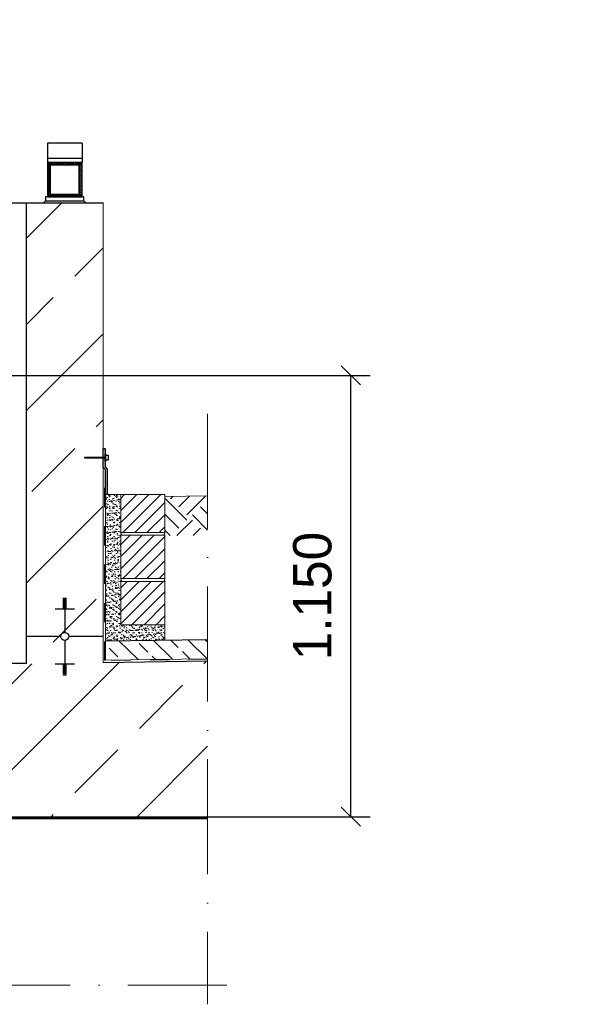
# Model space of a CAD drawing. Header units: millimetres. Extents: x -3395 to 5934498, y -177084 to 63013.
# Tile 560 of 652: x 114287 to 115769, y -39039 to -36473. Entities that reach past the tile are written whole.
import ezdxf

# ---------------------------------------------------------------- set-up
doc = ezdxf.new("R2010")
doc.units = ezdxf.units.MM
doc.linetypes.add('ACAD_ISO10W100', pattern=[18, 12, -3, 0, -3])
doc.linetypes.add('JIS_02_1.0', pattern=[2, 1, -1])
doc.layers.add('0_0_1_im Papierbereich gezeichnet', color=7, linetype='Continuous')
doc.layers.add('Bemaßung', color=7, linetype='Continuous', lineweight=9)
doc.layers.add('Beschriftung', color=7, linetype='Continuous', lineweight=9)
doc.styles.add('LBB3.5M1000', font='isocp.shx', dxfattribs={"height": 3.5})
doc.dimstyles.new('DIN', dxfattribs={"dimtxt": 2.5, "dimasz": 2.5, "dimexe": 1.25, "dimexo": 0.625, "dimtad": 1, "dimtih": 1, "dimdec": 4, "dimdsep": 46, "dimlunit": 6, "dimtxsty": 'Standard', "dimcen": 2.5, "dimadec": 0, "dimazin": 0, "dimtfac": 1, "dimtdec": 4, "dimtmove": 0, "dimatfit": 3, "dimfxl": 0, "dimtvp": 1, "dimtolj": 1, "dimtzin": 0, "dimarcsym": 0})

# ---------------------------------------------------------------- blocks, each defined once
blk = doc.blocks.new('_Oblique')
at = {"color": 0, "linetype": 'ByBlock', "lineweight": -2}
blk.add_line((-0.5, -0.5), (0.5, 0.5), dxfattribs=at)
blk = doc.blocks.new('*D754')
at = {"layer": 'Bemaßung', "color": 0, "lineweight": -2, "transparency": 16777216}
for p, q in [((114264.4, -37399.8), (115200.2, -37399.8)), ((115150.2, -38549.8), (115150.2, -37399.8)), ((114264.4, -38549.8), (115200.2, -38549.8))]:
    blk.add_line(p, q, dxfattribs=at)
at = {"layer": 'DEFPOINTS', "color": 0, "transparency": 16777216}
for p in [(114164.4, -37399.8), (115150.2, -37399.8), (114164.4, -38549.8)]:
    blk.add_point(p, dxfattribs=at)
at = {"layer": 'Bemaßung', "color": 0, "lineweight": -2, "transparency": 16777216, "xscale": 50, "yscale": 50, "zscale": 50}
for p, rotation in [((115150.2, -37399.8), 90), ((115150.2, -38549.8), 270)]:
    blk.add_blockref('_Oblique', p, dxfattribs=dict(at, rotation=rotation))
at = {"layer": 'Bemaßung', "color": 0, "transparency": 16777216, "insert": (115050.2, -37974.8), "char_height": 100, "attachment_point": 5, "rotation": 90}
blk.add_mtext('\\A1;1.150', dxfattribs=at)

msp = doc.modelspace()

# ---------------------------------------------------------------- hatches: boundary and pattern name
at = {"lineweight": 9}
h = msp.add_hatch(dxfattribs=at)
h.set_pattern_fill('ANSI31', color=256)
h.set_pattern_definition([(45, (20994.2348, 400), (-2.24506403, 2.24506403), [])])
h.paths.add_polyline_path([(114359.37434, -36844.77774), (114449.37434, -36844.77774), (114449.37434, -36934.77774), (114359.37434, -36934.77774)])
h.paths.add_polyline_path([(114366.47434, -36851.87774), (114366.47434, -36927.67774), (114442.27434, -36927.67774), (114442.27434, -36851.87774)], flags=16)
h = msp.add_hatch(dxfattribs=at)
h.set_pattern_fill('ANSI33', color=256, scale=50)
h.set_pattern_definition([(45, (-5792.9, 14.7), (-224.5064, 224.5064), []), (45, (-5568.4, 14.7), (-224.5064, 224.5064), [158.75, -79.375])])
h.paths.add_polyline_path([(114504.37434, -36949.77774), (114304.37434, -36949.77774), (114304.37434, -38150.33453), (114064.37434, -38150.33453), (114064.37434, -38369.77774), (114164.37434, -38369.77774), (114164.37434, -38379.77774), (114064.37434, -38379.77774), (114064.37434, -38539.77774), (114164.37434, -38539.77774), (114164.37434, -38549.77787), (114776.63896, -38549.77744), (114776.63896, -38144.02365), (114504.37434, -38147.66193), (114504.37434, -37658.58633), (114456.87407, -37658.58633), (114456.87407, -37655.44597), (114504.37434, -37655.44597)])
h.paths.add_polyline_path([(112944.37434, -38369.77774), (113044.37434, -38369.77774), (113044.37434, -38150.33453), (112804.37434, -38150.33453), (112604.37434, -38150.33453), (112604.37434, -38173.05168), (112079.37434, -38180.06727), (112079.09807, -38533.77774), (112196.87297, -38533.77774), (112196.87297, -38531.77774), (112356.87297, -38531.77774), (112481.96001, -38533.77774), (112481.96001, -38543.77774), (112528.36001, -38543.77774), (112528.36001, -38549.77904), (112944.37434, -38549.77875), (112944.37434, -38539.77774), (113044.37434, -38539.77774), (113044.37434, -38379.77774), (112944.37434, -38379.77774)])
h.paths.add_polyline_path([(112468.36001, -38583.77774), (112468.36001, -38549.77774), (112079.08558, -38549.77774), (112078.74274, -38988.71055), (112479.37451, -38988.71055), (112479.37436, -38583.78026)])
h.paths.add_polyline_path([(113554.37434, -38150.33453), (113445.51262, -38150.33453), (113442.51479, -38156.62779), (113446.65155, -38206.25192), (113452.16724, -38236.57786), (113457.68292, -38255.87604), (113467.33571, -38335.82589), (113464.61864, -38369.77774), (113554.37434, -38369.77774)])
h.paths.add_polyline_path([(113554.37434, -38379.77774), (113462.75204, -38379.77774), (113457.68292, -38406.12687), (113461.82003, -38437.83103), (113470.09356, -38457.12944), (113479.74601, -38468.15697), (113482.50385, -38481.94139), (113486.03079, -38539.77774), (113554.37434, -38539.77774)])
h.paths.add_polyline_path([(114054.37434, -38379.77774), (113554.37434, -38379.77774), (113554.37434, -38539.77774), (114054.37434, -38539.77774)])
h.paths.add_polyline_path([(114054.37434, -38150.33453), (113554.37434, -38150.33453), (113554.37434, -38369.77774), (114054.37434, -38369.77774)])
h.paths.add_polyline_path([(114054.37434, -38539.77774), (113554.37434, -38539.77774), (113554.37434, -38549.77831), (114054.37434, -38549.77795)])
h.paths.add_polyline_path([(113554.37434, -38539.77774), (113486.03079, -38539.77774), (113486.64064, -38549.77836), (113554.37434, -38549.77831)])
h.paths.add_polyline_path([(113554.37434, -38369.77774), (113464.67587, -38369.77774), (113462.75204, -38379.77774), (113554.37434, -38379.77774)])
h.paths.add_polyline_path([(114054.37434, -38369.77774), (113554.37434, -38369.77774), (113554.37434, -38379.77774), (114054.37434, -38379.77774)])
h.paths.add_polyline_path([(114164.37434, -38369.77774), (114054.37434, -38369.77774), (114054.37434, -38379.77774), (114164.37434, -38379.77774)])
h.paths.add_polyline_path([(114164.37434, -38539.77774), (114064.37434, -38539.77774), (114054.37434, -38539.77774), (114054.37434, -38549.77795), (114164.37434, -38549.77787)])
h.paths.add_polyline_path([(114064.37434, -38150.33453), (114054.37434, -38150.33453), (114054.37434, -38369.77774), (114064.37434, -38369.77774)])
at = {"lineweight": 5}
h = msp.add_hatch(dxfattribs=at)
h.set_pattern_fill('ANSI31', color=256, scale=0.4, style=0)
h.set_pattern_definition([(45, (25047.2096, -80.3761), (-0.898025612, 0.898025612), [])])
h.paths.add_polyline_path([(114509.38174, -37615.68846), (114456.87407, -37615.68846), (114456.87407, -37612.5481), (114509.38174, -37612.5481)])
h = msp.add_hatch(color=256)
h.dxf.hatch_style = 1
h.paths.add_polyline_path([(114504.37434, -37590.15381), (114509.38174, -37590.15381), (114509.38174, -37612.5481), (114504.37766, -37612.5481)])
h.paths.add_polyline_path([(114504.37766, -37612.5481), (114509.38174, -37612.5481), (114509.38174, -37615.68846), (114504.37812, -37615.68846)])
h.paths.add_polyline_path([(114504.37812, -37615.68846), (114509.38174, -37615.68846), (114509.38174, -37623.53251), (114509.38174, -37638.08275), (114515.37434, -37644.07535), (114515.37434, -37710.5062), (114510.37434, -37710.5062), (114510.37434, -37646.14642), (114504.38174, -37640.15381)])
h = msp.add_hatch(dxfattribs=at)
h.set_pattern_fill('ANSI31', color=256, scale=7, style=0)
h.set_pattern_definition([(45, (30725.862, 10370.272), (-15.715448, 15.715448), [])])
h.paths.add_polyline_path([(114665.37434, -37710.5062), (114550.37434, -37710.5062), (114550.37434, -37809.5062), (114665.37434, -37809.5062)])
h = msp.add_hatch()
h.set_pattern_fill('EARTH', color=256, scale=12.5, angle=45, style=0)
h.set_pattern_definition([(45, (91823.27, -158.43), (7e-15, 112.2532), [79.375, -79.375]), (45, (91802.225, -137.38), (7e-15, 112.2532), [79.375, -79.375]), (45, (91781.18, -116.33), (7e-15, 112.2532), [79.375, -79.375]), (135, (91781.18, -102.3), (-112.2532, 7e-15), [79.375, -79.375]), (135, (91802.225, -81.255), (-112.2532, 7e-15), [79.375, -79.375]), (135, (91823.27, -60.21), (-112.2532, 7e-15), [79.375, -79.375])])
h.paths.add_polyline_path([(114776.63896, -37817.29421), (114776.63896, -37713.73517), (114666.07282, -37715.21267), (114666.03973, -37817.29421)])
h = msp.add_hatch(dxfattribs=at)
h.set_pattern_fill('ANSI31', color=256, scale=7, style=0)
h.set_pattern_definition([(45, (30725.862, 10250.272), (-15.715448, 15.715448), [])])
h.paths.add_polyline_path([(114665.37434, -37816.5062), (114550.37434, -37816.5062), (114550.37434, -37929.5062), (114665.37434, -37929.5062)])
h = msp.add_hatch(dxfattribs=at)
h.set_pattern_fill('ANSI31', color=256, scale=7, style=0)
h.set_pattern_definition([(45, (25047.21, -286.84), (-15.715448, 15.715448), [])])
h.paths.add_polyline_path([(114550.37434, -37936.5062), (114665.37434, -37936.5062), (114665.37434, -38049.5062), (114550.37434, -38049.5062)])
at = {"lineweight": 9}
h = msp.add_hatch(dxfattribs=at)
h.set_pattern_fill('ANSI33', color=256, scale=10, angle=90.76559959)
h.set_pattern_definition([(135.7656, (-500.09, -1500.994), (-44.29731, -45.497236), []), (135.7656, (-500.69, -1456.1), (-44.29731, -45.497236), [31.75, -15.875])])
h.paths.add_polyline_path([(114510.37434, -38091.57747), (114510.37434, -38141.58193), (114776.63896, -38138.02383), (114776.63896, -38088.01937)])
h.paths.add_polyline_path([(112598.37434, -38167.13205), (112598.37434, -38117.12758), (112072.6882, -38124.15234), (112073.3563, -38174.14788)])
h = msp.add_hatch(dxfattribs=at)
h.set_pattern_fill('ANSI31', color=256, angle=90)
h.set_pattern_definition([(135, (26543.862, 1e-10), (-2.24506403, -2.24506403), [])])
h.paths.add_polyline_path([(114054.37434, -38549.77774), (114054.37434, -38554.77774), (114776.63896, -38554.77774), (114776.63896, -38549.77774)])
h.paths.add_polyline_path([(113054.37434, -38554.77774), (113054.37434, -38549.77774), (112514.37453, -38549.77774), (112514.37453, -38554.77774)])
at = {"layer": 'Bemaßung', "lineweight": 5}
h = msp.add_hatch(dxfattribs=at)
h.set_pattern_fill('AR-SAND', color=256, scale=0.25)
h.set_pattern_definition([(37.5, (-5792.891, 14.692), (-0.4000078, 12.2353309), [0, -9.652, 0, -10.795, 0, -10.31875]), (7.5, (-5792.891, 14.692), (11.238082, 17.9206275), [0, -5.207, 0, -8.6995, 0, -3.33375]), (327.5, (-5800.702, 14.692), (19.7748093, 0.0359296), [0, -3.175, 0, -11.43, 0, -14.9225]), (317.5, (-5800.702, 14.692), (19.0889113, 5.573233), [0, -1.5875, 0, -7.493, 0, -8.5725])])
h.paths.add_polyline_path([(114665.37434, -38049.5062), (114550.37434, -38049.5062), (114550.37434, -37936.5062), (114550.37434, -37823.5062), (114550.37434, -37710.5062), (114515.37434, -37710.5062), (114510.37434, -37710.5062), (114510.37434, -38091.57747), (114665.37434, -38089.5062)])

# ---------------------------------------------------------------- linework, layer by layer
for p, q in [((114449.37434, -36794.77774), (114359.37434, -36794.77774)), ((114359.37434, -36794.77774), (114359.37434, -36844.77774)), ((114449.37434, -36794.77774), (114449.37434, -36844.77774)), ((114449.37434, -36834.77774), (114359.37434, -36834.77774)), ((114354.37434, -36944.77774), (114349.37434, -36949.77774)), ((114354.37434, -36934.77774), (114354.37434, -36944.77774)), ((114454.37434, -36934.77774), (114354.37434, -36934.77774)), ((114354.37434, -36944.77774), (114454.37434, -36944.77774)), ((114454.37434, -36944.77774), (114454.37434, -36934.77774)), ((114454.37434, -36944.77774), (114459.37434, -36949.77774)), ((112804.37434, -36949.77774), (114304.37434, -36949.77774)), ((114304.37434, -38150.33453), (114304.37434, -36949.77774)), ((114304.37434, -36949.77774), (114504.37434, -36949.77774)), ((114399.37434, -37980.41399), (114409.37434, -37980.41399)), ((114399.37434, -37983.9339), (114409.37434, -37983.9339)), ((114399.37434, -37987.4538), (114409.37434, -37987.4538)), ((114399.37434, -37990.97371), (114409.37434, -37990.97371)), ((114399.37434, -37994.49361), (114409.37434, -37994.49361)), ((114399.37434, -37998.01352), (114409.37434, -37998.01352)), ((114404.37434, -37980.06727), (114404.37434, -38069.71474)), ((114379.37434, -38008.57323), (114429.37434, -38008.57323)), ((114399.37434, -38001.53342), (114409.37434, -38001.53342)), ((114399.37434, -38005.05333), (114409.37434, -38005.05333)), ((114394.02181, -38080.06727), (114304.37434, -38080.06727)), ((114404.37434, -38090.4198), (114404.37434, -38180.06727)), ((114504.37434, -38080.06727), (114414.72688, -38080.06727)), ((114510.37434, -38091.57747), (114776.63896, -38088.01937)), ((114304.37434, -38150.33453), (113445.51262, -38150.33453)), ((114379.37434, -38151.56131), (114429.37434, -38151.56131)), ((114504.37434, -38147.66193), (114776.63896, -38144.02365)), ((114399.37434, -38155.08122), (114409.37434, -38155.08122)), ((114399.37434, -38158.60112), (114409.37434, -38158.60112)), ((114399.37434, -38162.12103), (114409.37434, -38162.12103)), ((114399.37434, -38165.64093), (114409.37434, -38165.64093)), ((114399.37434, -38169.16084), (114409.37434, -38169.16084)), ((114399.37434, -38172.68074), (114409.37434, -38172.68074)), ((114399.37434, -38176.20065), (114409.37434, -38176.20065)), ((114399.37434, -38179.72055), (114409.37434, -38179.72055)), ((113278.52434, -38549.77851), (114776.63896, -38549.77744)), ((113278.52434, -38554.77774), (114776.63896, -38554.77774))]:
    msp.add_line(p, q)
at = {"lineweight": 9}
for p, q in [((114504.37434, -38147.66193), (114504.37434, -36949.77774)), ((114510.37434, -38141.58193), (114510.37434, -37646.14642)), ((114776.63896, -38138.02383), (114510.37434, -38141.58193))]:
    msp.add_line(p, q, dxfattribs=at)
at = {"linetype": 'ACAD_ISO10W100', "lineweight": 18, "ltscale": 25}
for p, q in [((114776.63896, -37499.77774), (114776.63896, -39038.71055)), ((111868.37466, -38988.71055), (114826.63896, -38988.71055))]:
    msp.add_line(p, q, dxfattribs=at)
at = {"linetype": 'JIS_02_1.0', "lineweight": 25, "ltscale": 50}
for p, q in [((114508.96013, -38143.01517), (114508.96013, -37644.7322)), ((114776.63896, -38139.43817), (114508.96013, -38143.01517))]:
    msp.add_line(p, q, dxfattribs=at)
at = {"linetype": 'ACAD_ISO10W100', "lineweight": 13, "ltscale": 25}
for p, q in [((114550.37434, -37710.5062), (114510.37434, -37710.5062)), ((114665.37434, -37715.222), (114776.63896, -37713.73517)), ((114665.37434, -38049.5062), (114665.37434, -38089.5062))]:
    msp.add_line(p, q, dxfattribs=at)
for points in [[(114449.37434, -36844.77774), (114359.37434, -36844.77774), (114359.37434, -36934.77774), (114449.37434, -36934.77774)], [(114442.27434, -36851.87774), (114366.47434, -36851.87774), (114366.47434, -36927.67774), (114442.27434, -36927.67774)]]:
    msp.add_lwpolyline(points, close=True)
msp.add_lwpolyline([(114510.37434, -37710.50614), (114510.37434, -37646.14642), (114504.38174, -37640.15381), (114504.37434, -37590.15381), (114509.38174, -37590.15381), (114509.38174, -37638.08275), (114515.37434, -37644.07535), (114515.37434, -37710.5062), (114510.37434, -37710.5062)])
at = {"lineweight": 5}
for points in [[(114665.37434, -37710.5062), (114550.37434, -37710.5062), (114550.37434, -37809.5062), (114665.37434, -37809.5062), (114665.37434, -37710.5062)], [(114665.37434, -37816.5062), (114550.37434, -37816.5062), (114550.37434, -37929.5062), (114665.37434, -37929.5062), (114665.37434, -37816.5062)]]:
    msp.add_lwpolyline(points, dxfattribs=at)
at = {"lineweight": 9}
msp.add_lwpolyline([(114550.37434, -37936.5062), (114665.37434, -37936.5062), (114665.37434, -38049.5062), (114550.37434, -38049.5062), (114550.37434, -37936.5062)], dxfattribs=at)
msp.add_circle((114404.37434, -38080.06727), 10.35253)
for centre, start, end in [((114547.79592, -37813.0062), 306.3787686, 53.6212314), ((114667.95276, -37813.0062), 126.3787686, 233.6212314), ((114547.79592, -37933.0062), 306.3787686, 53.6212314), ((114667.95276, -37933.0062), 126.3787686, 233.6212314)]:
    msp.add_arc(centre, 4.34721, start, end)
at = {"layer": '0_0_1_im Papierbereich gezeichnet'}
for points in [[(114509.38174, -37615.68846), (114456.87407, -37615.68846), (114456.87407, -37612.5481), (114509.38174, -37612.5481)], [(114510.46423, -37623.53251), (114509.38174, -37623.53251), (114509.38174, -37604.70405), (114510.46423, -37604.70405)], [(114517.39213, -37620.50265), (114510.46423, -37620.50265), (114510.46423, -37607.73391), (114517.39213, -37607.73391)]]:
    msp.add_lwpolyline(points, close=True, dxfattribs=at)

# ---------------------------------------------------------------- texts
at = {"layer": 'Beschriftung', "insert": (87317.62453, -36298.94809), "char_height": 200, "width": 3804.6383403, "attachment_point": 1, "style": 'LBB3.5M1000'}
msp.add_mtext('\\pi285.13;{\\fArial|b0|i0|c0|p34;LEAKAGE CONTROL PIT\\P\\pi101.57;\\fArial|b0|i1|c0|p34;LECKKONTROLLSCHACHT}', dxfattribs=at)

# ---------------------------------------------------------------- dimensions: what is measured, and where the dimension line sits
at = {"layer": 'Bemaßung'}
dim = msp.add_linear_dim(base=(115150.2213, -37399.77774), p1=(114164.37434, -38549.77787), p2=(114164.37434, -37399.77774), angle=90, dimstyle='DIN', override={"dimscale": 100, "dimtxt": 1, "dimasz": 0.5, "dimexe": 0.5, "dimexo": 1, "dimgap": 0.5, "dimtih": 0, "dimdec": 2, "dimblk1": 'Oblique', "dimblk2": 'Oblique', "dimsah": 1, "dimtmove": 2}, dxfattribs=at)
dim.commit()
dim.dimension.update_dxf_attribs({"geometry": '*D754', "text_midpoint": (115050.2213, -37974.77781)})

doc.saveas('drawing.dxf')
